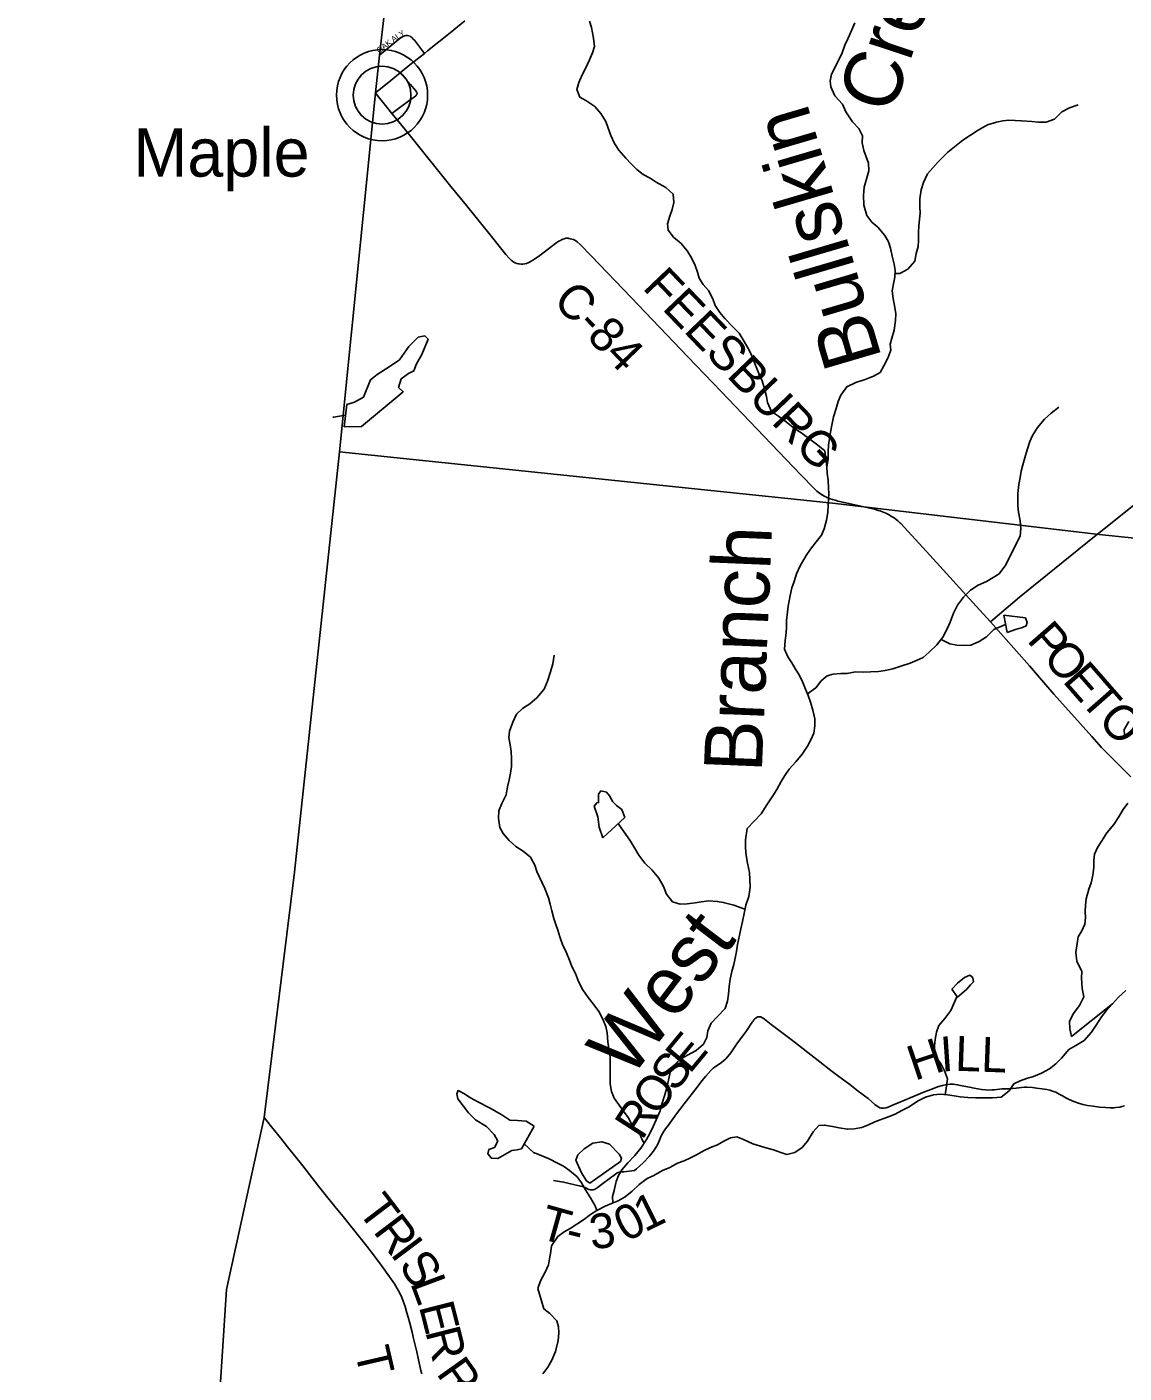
# Model space of a CAD drawing. Extents: x 1451455 to 1749751, y 218250 to 574981.
# Drawn here: x 1528465 to 1537922, y 321713 to 333315 of the extents above; entities that cross this region are included whole.
import ezdxf

# ---------------------------------------------------------------- set-up
doc = ezdxf.new("R2010")
doc.units = 0
for name, color, linetype in [('GM_X_Adjacent_County', 7, 'Continuous'), ('GM_X_County', 7, 'Continuous'), ('GM_X_County_Road', 7, 'Continuous'), ('GM_X_County_Road_Text', 7, 'Continuous'), ('GM_X_Minor_Lake', 7, 'Continuous'), ('GM_X_Minor_River', 7, 'Continuous'), ('GM_X_Minor_River_Text', 7, 'Continuous'), ('GM_X_State_Route', 7, 'Continuous'), ('GM_X_Township', 7, 'Continuous'), ('GM_X_Township_Road', 7, 'Continuous'), ('GM_X_Township_Road_Text', 7, 'Continuous'), ('GM_X_Township_Subdivision', 7, 'Continuous'), ('GM_X_Township_Subdivision_Text', 7, 'Continuous'), ('GM_X_Unincorporated', 7, 'Continuous'), ('GM_X_Unincorporated_Location', 7, 'Continuous'), ('GM_X_Unincorporated_Text', 7, 'Continuous')]:
    doc.layers.add(name, color=color, linetype=linetype)

msp = doc.modelspace()

# ---------------------------------------------------------------- linework, layer by layer
at = {"layer": 'GM_X_Adjacent_County'}
msp.add_lwpolyline([(1533821, 353172), (1533276, 348457), (1532824, 344490), (1532312, 340083), (1532006, 337422), (1531505, 333071), (1531469, 332747), (1531158, 329654), (1530772, 326029), (1530509, 323916), (1530186, 322432), (1530006, 319686), (1529806, 317987), (1529183, 312760), (1529136, 312365), (1528943, 310711), (1528465, 306424)], dxfattribs=at)
at = {"layer": 'GM_X_County'}
msp.add_lwpolyline([(1533821, 353172), (1533276, 348457), (1532824, 344490), (1532312, 340083), (1532006, 337422), (1531505, 333071), (1531469, 332747), (1531158, 329654), (1530772, 326029), (1530509, 323916), (1530186, 322432), (1530006, 319686), (1529806, 317987), (1529183, 312760), (1529136, 312365), (1528943, 310711), (1528465, 306424)], dxfattribs=at)
at = {"layer": 'GM_X_County_Road'}
for points in [[(1531469, 332747), (1531483, 332728), (1531568, 332624), (1531611, 332570)], [(1531611, 332570), (1531684, 332479), (1531772, 332373), (1532120, 331941), (1532254, 331775), (1532458, 331523), (1532594, 331355), (1532624, 331319), (1532641, 331303), (1532650, 331295), (1532657, 331290), (1532672, 331283), (1532688, 331276), (1532698, 331274), (1532708, 331272), (1532725, 331270), (1532739, 331270), (1532755, 331272), (1532772, 331277), (1532790, 331284), (1532817, 331298), (1532842, 331315), (1532874, 331337), (1532997, 331431), (1533032, 331456), (1533051, 331468), (1533063, 331475), (1533073, 331481), (1533085, 331486), (1533096, 331490), (1533109, 331493), (1533119, 331493), (1533129, 331493), (1533137, 331492), (1533148, 331490), (1533161, 331487), (1533176, 331482), (1533187, 331477), (1533197, 331471), (1533207, 331464), (1533233, 331441), (1533330, 331338), (1533672, 330984), (1534161, 330471), (1534450, 330172), (1534756, 329852), (1535137, 329454), (1535251, 329337), (1535275, 329314), (1535298, 329296), (1535311, 329287), (1535323, 329280), (1535326, 329278)], [(1535326, 329278), (1535336, 329272), (1535350, 329265), (1535360, 329260), (1535372, 329256), (1535389, 329249), (1535408, 329243), (1535432, 329236), (1535456, 329229), (1535523, 329212), (1535680, 329178), (1535756, 329161), (1535778, 329155), (1535803, 329148), (1535821, 329143), (1535840, 329136), (1535869, 329124), (1535896, 329110), (1535910, 329102), (1535924, 329094), (1535939, 329085), (1535956, 329072), (1535973, 329057), (1535989, 329042)], [(1535989, 329042), (1535997, 329035), (1536248, 328763), (1536647, 328324), (1536770, 328188)], [(1536770, 328188), (1536884, 328061), (1537107, 327808), (1537318, 327565), (1537643, 327200), (1537727, 327106), (1537862, 326970), (1537913, 326919), (1537980, 326852)]]:
    msp.add_lwpolyline(points, dxfattribs=at)
at = {"layer": 'GM_X_Minor_Lake'}
for points in [[(1531198, 329868), (1531350, 329870), (1531708, 330171), (1531668, 330206), (1531692, 330282), (1531753, 330329), (1531801, 330352), (1531822, 330412), (1531868, 330493), (1531922, 330623), (1531894, 330652), (1531838, 330640), (1531757, 330560), (1531677, 330447), (1531587, 330386), (1531484, 330318), (1531427, 330274), (1531366, 330125), (1531289, 330080), (1531221, 330061)], [(1531221, 330061), (1531198, 329868)], [(1536887, 328244), (1536914, 328095)], [(1536914, 328095), (1536985, 328122), (1537047, 328139), (1537079, 328154), (1537088, 328182), (1537071, 328221), (1536887, 328244)], [(1533618, 326502), (1533593, 326569), (1533547, 326604), (1533514, 326636), (1533487, 326689), (1533461, 326719), (1533413, 326730), (1533391, 326703), (1533392, 326630), (1533377, 326627), (1533355, 326599), (1533387, 326506), (1533396, 326418), (1533430, 326325)], [(1533430, 326325), (1533618, 326502)], [(1536485, 324952), (1536566, 325022), (1536597, 325058), (1536625, 325086), (1536618, 325122), (1536592, 325142), (1536546, 325121), (1536485, 325074), (1536436, 325023)], [(1536436, 325023), (1536485, 324952)], [(1532836, 323841), (1532769, 323884), (1532693, 323889), (1532627, 323894), (1532557, 323938), (1532452, 323998), (1532351, 324052), (1532289, 324085), (1532232, 324122), (1532182, 324147), (1532170, 324119), (1532179, 324077), (1532271, 323957), (1532332, 323895), (1532427, 323838), (1532492, 323770), (1532523, 323713), (1532496, 323656), (1532446, 323639), (1532437, 323603), (1532468, 323564), (1532525, 323563), (1532644, 323631), (1532690, 323638), (1532728, 323646)], [(1532728, 323646), (1532836, 323841)], [(1533580, 323535), (1533591, 323565), (1533571, 323599), (1533487, 323687), (1533419, 323706), (1533344, 323693), (1533267, 323646), (1533214, 323595), (1533196, 323547), (1533244, 323438), (1533287, 323371), (1533318, 323351)], [(1533318, 323351), (1533580, 323535)]]:
    msp.add_lwpolyline(points, dxfattribs=at)
at = {"layer": 'GM_X_Minor_River'}
for points in [[(1535360, 329522), (1535342, 329661), (1535281, 329710), (1535225, 329753), (1535136, 329819), (1535085, 329850), (1535010, 329912), (1534943, 329959), (1534883, 330000), (1534848, 330079), (1534839, 330129), (1534822, 330196), (1534802, 330266), (1534775, 330329), (1534738, 330414), (1534705, 330499), (1534680, 330549), (1534647, 330604), (1534604, 330677), (1534549, 330730), (1534480, 330802), (1534437, 330853), (1534398, 330915), (1534377, 330972), (1534340, 331043), (1534293, 331096), (1534260, 331151), (1534245, 331201), (1534224, 331258), (1534191, 331330), (1534156, 331385), (1534105, 331448), (1534038, 331504), (1533993, 331563), (1533987, 331619), (1534007, 331685), (1534028, 331741), (1534041, 331803), (1534034, 331873), (1533971, 331930), (1533890, 331978), (1533838, 332011), (1533778, 332042), (1533723, 332087), (1533672, 332134), (1533627, 332185), (1533568, 332252), (1533531, 332311), (1533498, 332380), (1533473, 332450), (1533454, 332501), (1533411, 332570), (1533360, 332629), (1533283, 332680), (1533231, 332711), (1533204, 332776), (1533221, 332836), (1533252, 332902), (1533279, 332957), (1533315, 333031), (1533340, 333091), (1533357, 333145), (1533350, 333217), (1533332, 333310), (1533314, 333364)], [(1535360, 329522), (1535371, 329590), (1535370, 329653), (1535375, 329711), (1535382, 329767), (1535391, 329823), (1535404, 329883), (1535417, 329955), (1535439, 330027), (1535458, 330086), (1535481, 330142), (1535532, 330214), (1535609, 330250), (1535690, 330277), (1535762, 330306), (1535819, 330337), (1535852, 330395), (1535885, 330460), (1535912, 330528), (1535905, 330580), (1535920, 330632), (1535941, 330702), (1535951, 330786), (1535954, 330842), (1535947, 330897), (1535932, 330973), (1535923, 331040), (1535934, 331100), (1535945, 331158), (1535948, 331220), (1535941, 331270), (1535922, 331339), (1535908, 331409), (1535891, 331462), (1535861, 331516), (1535799, 331590), (1535747, 331633), (1535704, 331690), (1535678, 331778), (1535677, 331861), (1535682, 331935), (1535704, 332013), (1535721, 332075), (1535720, 332141), (1535678, 332250), (1535665, 332316), (1535666, 332375), (1535637, 332441), (1535580, 332498), (1535525, 332584), (1535494, 332650), (1535429, 332720), (1535395, 332799), (1535388, 332851), (1535401, 332907), (1535450, 333002), (1535492, 333092), (1535515, 333158), (1535544, 333217), (1535576, 333291), (1535601, 333349)], [(1535947, 331191), (1535988, 331191), (1536057, 331228), (1536118, 331295), (1536129, 331361), (1536146, 331423), (1536149, 331475), (1536150, 331545), (1536153, 331598), (1536160, 331658), (1536163, 331710), (1536162, 331764), (1536162, 331832), (1536173, 331910), (1536192, 331974), (1536229, 332048), (1536274, 332101), (1536321, 332153), (1536403, 332235), (1536460, 332283), (1536531, 332338), (1536598, 332383), (1536665, 332426), (1536746, 332470), (1536822, 332495), (1536877, 332506), (1536929, 332511), (1536983, 332510), (1537039, 332505), (1537127, 332500), (1537181, 332493), (1537251, 332494), (1537322, 332519), (1537387, 332584), (1537452, 332617), (1537526, 332644)], [(1531210, 329968), (1531159, 329960), (1531109, 329952), (1531103, 329953)], [(1535193, 327567), (1535264, 327618), (1535310, 327679), (1535364, 327722), (1535415, 327737), (1535481, 327742), (1535535, 327741), (1535606, 327756), (1535674, 327753), (1535736, 327758), (1535804, 327761), (1535862, 327768), (1535929, 327783), (1535997, 327806), (1536078, 327832), (1536138, 327857), (1536191, 327879), (1536242, 327926), (1536307, 327989), (1536360, 328056), (1536396, 328128), (1536423, 328186), (1536452, 328261), (1536485, 328331), (1536537, 328400), (1536598, 328461), (1536665, 328504), (1536737, 328535), (1536794, 328570), (1536845, 328602), (1536904, 328679), (1536954, 328786), (1537027, 328926), (1537032, 328992), (1537025, 329058), (1537012, 329133), (1537007, 329187), (1537006, 329241), (1537007, 329293), (1537014, 329371), (1537026, 329433), (1537034, 329485), (1537049, 329541), (1537067, 329601), (1537088, 329669), (1537111, 329741), (1537134, 329795), (1537177, 329862), (1537235, 329933), (1537294, 329985), (1537361, 330038)], [(1533515, 323179), (1533511, 323235), (1533526, 323287), (1533543, 323363), (1533564, 323415), (1533593, 323466), (1533644, 323526), (1533705, 323589), (1533757, 323652), (1533806, 323726), (1533835, 323777), (1533862, 323839), (1533889, 323895), (1533922, 323974), (1533939, 324030), (1533961, 324102), (1533980, 324170), (1533995, 324236), (1534010, 324304), (1534029, 324356), (1534099, 324417), (1534159, 324454), (1534234, 324493), (1534297, 324548), (1534326, 324606), (1534335, 324662), (1534364, 324729), (1534416, 324783), (1534483, 324856), (1534504, 324918), (1534511, 324980), (1534518, 325046), (1534527, 325108), (1534541, 325174), (1534558, 325234), (1534571, 325290), (1534580, 325346), (1534591, 325406), (1534606, 325486), (1534619, 325542), (1534632, 325606), (1534647, 325674), (1534661, 325746), (1534688, 325821), (1534698, 325902), (1534695, 325966), (1534692, 326028), (1534677, 326109), (1534664, 326175), (1534659, 326239), (1534660, 326308), (1534674, 326406), (1534733, 326469), (1534793, 326534), (1534842, 326609), (1534894, 326689), (1534929, 326742), (1534966, 326812), (1534997, 326864), (1535036, 326919), (1535093, 326980), (1535146, 327048), (1535192, 327117), (1535221, 327171), (1535248, 327227), (1535257, 327291), (1535256, 327351), (1535239, 327427), (1535218, 327496), (1535199, 327552), (1535176, 327607), (1535153, 327664), (1535120, 327730), (1535089, 327781), (1535058, 327834), (1535023, 327885), (1534994, 327953), (1535001, 328027), (1535008, 328092), (1535011, 328142), (1535012, 328200), (1535021, 328274), (1535026, 328324), (1535044, 328416), (1535059, 328480), (1535078, 328534), (1535099, 328600), (1535131, 328671), (1535182, 328759), (1535219, 328814), (1535268, 328876), (1535315, 328935), (1535338, 328989), (1535358, 329063), (1535369, 329131), (1535372, 329199), (1535376, 329291), (1535375, 329343), (1535370, 329406), (1535363, 329468), (1535360, 329522)], [(1536344, 328036), (1536419, 327999), (1536481, 327986), (1536539, 327985), (1536600, 327986), (1536672, 328017), (1536735, 328058), (1536798, 328121), (1536901, 328165)], [(1533785, 323695), (1533770, 323716), (1533741, 323785), (1533680, 323856), (1533647, 323915), (1533608, 323970), (1533569, 324023), (1533528, 324081), (1533505, 324140), (1533492, 324207), (1533491, 324269), (1533493, 324379), (1533492, 324437), (1533483, 324488), (1533472, 324568), (1533467, 324646), (1533454, 324699), (1533429, 324763), (1533394, 324828), (1533347, 324895), (1533304, 324950), (1533257, 325015), (1533218, 325088), (1533194, 325157), (1533163, 325218), (1533143, 325272), (1533117, 325335), (1533082, 325408), (1533057, 325472), (1533040, 325529), (1533025, 325579), (1533007, 325630), (1532989, 325696), (1532976, 325755), (1532962, 325809), (1532930, 325890), (1532860, 326036), (1532843, 326090), (1532806, 326159), (1532743, 326212), (1532680, 326251), (1532622, 326304), (1532571, 326364), (1532542, 326414), (1532530, 326495), (1532533, 326559), (1532558, 326623), (1532595, 326696), (1532608, 326766), (1532621, 326826), (1532634, 326884), (1532641, 326940), (1532643, 327006), (1532638, 327071), (1532629, 327127), (1532620, 327190), (1532625, 327244), (1532652, 327323), (1532685, 327393), (1532738, 327440), (1532799, 327481), (1532860, 327533), (1532924, 327608), (1532953, 327675), (1532978, 327757), (1532998, 327827), (1533009, 327899)], [(1537925, 327209), (1537922, 327259), (1537963, 327328)], [(1537822, 324895), (1537469, 324614), (1537454, 324680), (1537451, 324744), (1537482, 324808), (1537539, 324881), (1537575, 324957), (1537562, 325027), (1537554, 325118), (1537557, 325174), (1537516, 325263), (1537507, 325339), (1537517, 325414), (1537526, 325472), (1537559, 325525), (1537584, 325583), (1537589, 325637), (1537588, 325691), (1537591, 325747), (1537595, 325799), (1537619, 325885), (1537638, 325939), (1537653, 326005), (1537660, 326071), (1537661, 326131), (1537668, 326185), (1537693, 326243), (1537730, 326299), (1537774, 326368), (1537833, 326442), (1537870, 326499), (1537914, 326571), (1537955, 326626)], [(1534654, 325711), (1534557, 325745), (1534467, 325769), (1534415, 325778), (1534343, 325783), (1534276, 325774), (1534224, 325765), (1534156, 325756), (1534096, 325753), (1534030, 325775), (1533977, 325840), (1533952, 325906), (1533913, 325979), (1533854, 326046), (1533791, 326108), (1533738, 326177), (1533701, 326240), (1533668, 326297), (1533562, 326450)], [(1537936, 325009), (1537875, 324952), (1537822, 324895)], [(1537822, 324895), (1537767, 324835), (1537728, 324784), (1537681, 324712), (1537640, 324651), (1537578, 324580), (1537507, 324535), (1537447, 324502), (1537383, 324428), (1537334, 324377), (1537279, 324334), (1537211, 324297), (1537140, 324268), (1537082, 324251), (1537025, 324232), (1536973, 324207), (1536931, 324145), (1536864, 324090), (1536788, 324084), (1536724, 324085), (1536642, 324086), (1536576, 324087), (1536510, 324094), (1536458, 324101), (1536400, 324110), (1536336, 324117), (1536278, 324110), (1536211, 324091), (1536140, 324055), (1536069, 324008), (1536007, 323975), (1535950, 323943), (1535896, 323924), (1535774, 323878), (1535718, 323853), (1535661, 323830), (1535595, 323817), (1535537, 323814), (1535465, 323827), (1535409, 323838), (1535341, 323850), (1535291, 323846), (1535242, 323793), (1535194, 323712), (1535147, 323656), (1535083, 323613), (1535016, 323598), (1534962, 323613), (1534901, 323638), (1534847, 323651), (1534789, 323668), (1534721, 323690), (1534642, 323727), (1534584, 323748), (1534530, 323741), (1534473, 323712), (1534418, 323681), (1534358, 323656), (1534303, 323631), (1534236, 323594), (1534184, 323568), (1534129, 323541), (1534073, 323522), (1534006, 323485), (1533944, 323458), (1533869, 323417), (1533812, 323390), (1533741, 323339), (1533682, 323282), (1533621, 323233), (1533562, 323198), (1533504, 323175), (1533449, 323152), (1533378, 323115), (1533324, 323080), (1533263, 323035), (1533147, 322960), (1533097, 322929), (1533040, 322890), (1532986, 322810), (1532980, 322760), (1532970, 322698), (1532961, 322646), (1532932, 322583), (1532893, 322509), (1532868, 322441)], [(1536380, 324112), (1536391, 324189), (1536400, 324249), (1536373, 324317), (1536344, 324374), (1536307, 324427), (1536290, 324479), (1536287, 324530), (1536294, 324588), (1536305, 324650), (1536324, 324708), (1536377, 324769), (1536428, 324838), (1536481, 324957)], [(1533378, 323114), (1533363, 323153), (1533322, 323224), (1533281, 323293), (1533246, 323352), (1533209, 323403), (1533142, 323460), (1533090, 323495), (1533037, 323522), (1532967, 323559), (1532898, 323587), (1532830, 323614), (1532751, 323688)], [(1532912, 321706), (1532955, 321765), (1532988, 321823), (1533022, 321900), (1533044, 321994), (1533051, 322060), (1533048, 322111), (1533033, 322163), (1532972, 322226), (1532921, 322266), (1532868, 322441)]]:
    msp.add_lwpolyline(points, dxfattribs=at)
at = {"layer": 'GM_X_State_Route'}
msp.add_lwpolyline([(1531469, 332747), (1531488, 332761), (1531570, 332828), (1531682, 332919), (1531766, 332988), (1531891, 333087), (1531917, 333108), (1532112, 333264), (1532240, 333367)], dxfattribs=at)
at = {"layer": 'GM_X_Township'}
for points in [[(1551255, 327461), (1544473, 328202), (1543520, 328338), (1537706, 328939), (1535408, 329210), (1531158, 329654), (1531469, 332747), (1531505, 333071), (1532006, 337422), (1532312, 340083), (1532824, 344490), (1533276, 348457), (1533821, 353172)], [(1528465, 306424), (1528943, 310711), (1529136, 312365), (1529183, 312760), (1529806, 317987), (1530006, 319686), (1530186, 322432), (1530509, 323916), (1530772, 326029), (1531158, 329654), (1535408, 329210), (1537706, 328939), (1543520, 328338), (1544473, 328202), (1551255, 327461)]]:
    msp.add_lwpolyline(points, dxfattribs=at)
at = {"layer": 'GM_X_Township_Road'}
for points in [[(1537682, 328934), (1537693, 328943), (1538006, 329194)], [(1536770, 328188), (1536790, 328204), (1537020, 328399), (1537323, 328645), (1537682, 328934)], [(1533005, 323372), (1533090, 323359), (1533226, 323328), (1533261, 323318), (1533276, 323312), (1533292, 323303), (1533309, 323295), (1533320, 323292), (1533334, 323291), (1533346, 323292), (1533362, 323297), (1533379, 323308), (1533428, 323346), (1533538, 323428), (1533554, 323439), (1533580, 323446), (1533611, 323448), (1533701, 323460), (1533718, 323472), (1533745, 323495), (1533779, 323528), (1533828, 323580), (1533854, 323610), (1533870, 323630), (1533887, 323656), (1533900, 323681), (1533917, 323720), (1533936, 323762), (1533952, 323791), (1533970, 323819), (1533991, 323848), (1534064, 323948), (1534130, 324033), (1534241, 324178), (1534283, 324232), (1534317, 324272), (1534361, 324322), (1534381, 324340), (1534451, 324390), (1534472, 324406), (1534489, 324422), (1534507, 324441), (1534531, 324472), (1534585, 324550), (1534666, 324664), (1534717, 324736), (1534725, 324747), (1534732, 324757), (1534740, 324766), (1534747, 324772), (1534751, 324775), (1534759, 324780), (1534765, 324782), (1534771, 324783), (1534781, 324783), (1534790, 324782), (1534799, 324778), (1534810, 324772), (1534824, 324762), (1534880, 324718), (1534961, 324656), (1535052, 324587), (1535117, 324538), (1535197, 324476), (1535300, 324394), (1535395, 324321), (1535453, 324278), (1535557, 324199), (1535631, 324143), (1535662, 324120), (1535685, 324102), (1535716, 324078), (1535773, 324028), (1535793, 324013), (1535807, 324004), (1535818, 323999), (1535828, 323997), (1535841, 323995), (1535854, 323996), (1535871, 323999), (1535889, 324005), (1535920, 324018), (1535941, 324027), (1535989, 324048), (1536113, 324100), (1536201, 324136), (1536265, 324161), (1536314, 324179), (1536358, 324192), (1536380, 324198), (1536403, 324201), (1536423, 324203), (1536439, 324203), (1536453, 324202), (1536465, 324201), (1536484, 324198), (1536542, 324186), (1536590, 324177), (1536629, 324169), (1536693, 324158), (1536729, 324153), (1536755, 324152), (1536781, 324153), (1536804, 324155), (1536867, 324162), (1536883, 324163), (1536899, 324163), (1536931, 324163), (1536960, 324165), (1536992, 324169), (1537039, 324175), (1537064, 324176), (1537083, 324177), (1537132, 324173), (1537168, 324168), (1537216, 324162), (1537255, 324156), (1537282, 324151), (1537306, 324144), (1537334, 324133), (1537363, 324118), (1537391, 324101), (1537419, 324086), (1537449, 324071), (1537488, 324054), (1537528, 324040), (1537566, 324029), (1537607, 324020), (1537656, 324013), (1537711, 324006), (1537761, 324002), (1537801, 324000), (1537820, 324000), (1537838, 324000), (1537852, 324001), (1537885, 324006), (1537904, 324009), (1537926, 324015)], [(1531868, 321707), (1531861, 321736), (1531841, 321826), (1531825, 321896), (1531809, 321966), (1531795, 322023), (1531785, 322065), (1531764, 322144), (1531750, 322195), (1531740, 322233), (1531725, 322286), (1531709, 322333), (1531697, 322363), (1531678, 322401), (1531656, 322442), (1531632, 322481), (1531590, 322543), (1531527, 322631), (1531460, 322720), (1531394, 322806), (1531244, 322993), (1531201, 323047), (1531119, 323149), (1531037, 323251), (1530979, 323323), (1530842, 323498), (1530710, 323662), (1530650, 323740), (1530574, 323834), (1530509, 323916)]]:
    msp.add_lwpolyline(points, dxfattribs=at)
at = {"layer": 'GM_X_Township_Subdivision'}
for points in [[(1531505, 333071), (1531669, 333208), (1531690, 333224), (1531707, 333233), (1531719, 333238), (1531732, 333241), (1531745, 333240), (1531758, 333237), (1531767, 333234), (1531775, 333229), (1531786, 333220), (1531795, 333211), (1531805, 333200), (1531891, 333087)], [(1531611, 332570), (1531657, 332603), (1531769, 332686), (1531803, 332711), (1531816, 332721), (1531821, 332727), (1531823, 332730), (1531826, 332734), (1531827, 332737), (1531828, 332742), (1531828, 332746), (1531826, 332750), (1531824, 332754), (1531819, 332761), (1531801, 332784), (1531770, 332819), (1531682, 332919)]]:
    msp.add_lwpolyline(points, dxfattribs=at)
at = {"layer": 'GM_X_Unincorporated'}
for radius in [393, 249]:
    msp.add_circle((1531526, 332727), radius, dxfattribs=at)
at = {"layer": 'GM_X_Unincorporated_Location'}
msp.add_line((1531526, 332727), (1531526, 332727), dxfattribs=at)

# ---------------------------------------------------------------- texts
at = {"layer": 'GM_X_County_Road_Text'}
for s, rotation, p in [('FEESBURG', 313.7686, (1533763, 331063)), ('C-84', 313.7916, (1532988, 330947)), ('P', 311.1821, (1537077, 328026)), ('O', 311.1851, (1537210, 327873)), ('E', 311.1853, (1537384, 327675)), ('T', 311.246, (1537532, 327505)), ('O', 312.4724, (1537685, 327332))]:
    msp.add_text(s, height=300, rotation=rotation, dxfattribs=at).set_placement(p)
at = {"layer": 'GM_X_Minor_River_Text'}
for s, rotation, p in [('Creek', 71.5668, (1535921, 332548)), ('Bullskin', 106.4185, (1535837, 330459)), ('Branch', 87.6083, (1534799, 326886)), ('West', 52.7299, (1533664, 324236))]:
    msp.add_text(s, height=500.1, rotation=rotation, dxfattribs=at).set_placement(p)
at = {"layer": 'GM_X_Township_Road_Text'}
for s, rotation, p in [('E', 50.4326, (1534177, 324283)), ('H', 18.572, (1536117, 324231)), ('I', 3.8434, (1536347, 324311)), ('L', 357.9918, (1536462, 324319)), ('L', 357.8353, (1536686, 324311)), ('S', 52.529, (1534055, 324125)), ('O', 53.054, (1533897, 323915)), ('R', 57.1835, (1533767, 323712)), ('T', 307.2689, (1531306, 323113)), ('1', 26.3067, (1533790, 322923)), ('T', 344.4149, (1532867, 322878)), ('0', 28.2484, (1533629, 322836)), ('R', 307.2364, (1531442, 322934)), ('3', 6.7738, (1533330, 322778)), ('-', 346.0796, (1533093, 322815)), ('I', 306.8808, (1531591, 322739)), ('S', 303.6334, (1531662, 322644)), ('L', 290.4154, (1531766, 322491)), ('E', 284.3299, (1531842, 322289)), ('R', 284.2559, (1531897, 322072)), ('T', 283.0597, (1531288, 321906)), ('R', 305.4245, (1531987, 321710))]:
    msp.add_text(s, height=300, rotation=rotation, dxfattribs=at).set_placement(p)
at = {"layer": 'GM_X_Township_Subdivision_Text'}
for s, rotation, p in [('A', 35.8185, (1531625, 333181)), ('L', 35.8124, (1531661, 333206)), ('Y', 29.6893, (1531688, 333226)), ('OAK', 38.0479, (1531502, 333084))]:
    msp.add_text(s, height=50, rotation=rotation, dxfattribs=at).set_placement(p)
at = {"layer": 'GM_X_Unincorporated_Text'}
msp.add_text('Maple', height=417, rotation=0, dxfattribs=at).set_placement((1529383, 332025))

doc.saveas('drawing.dxf')
